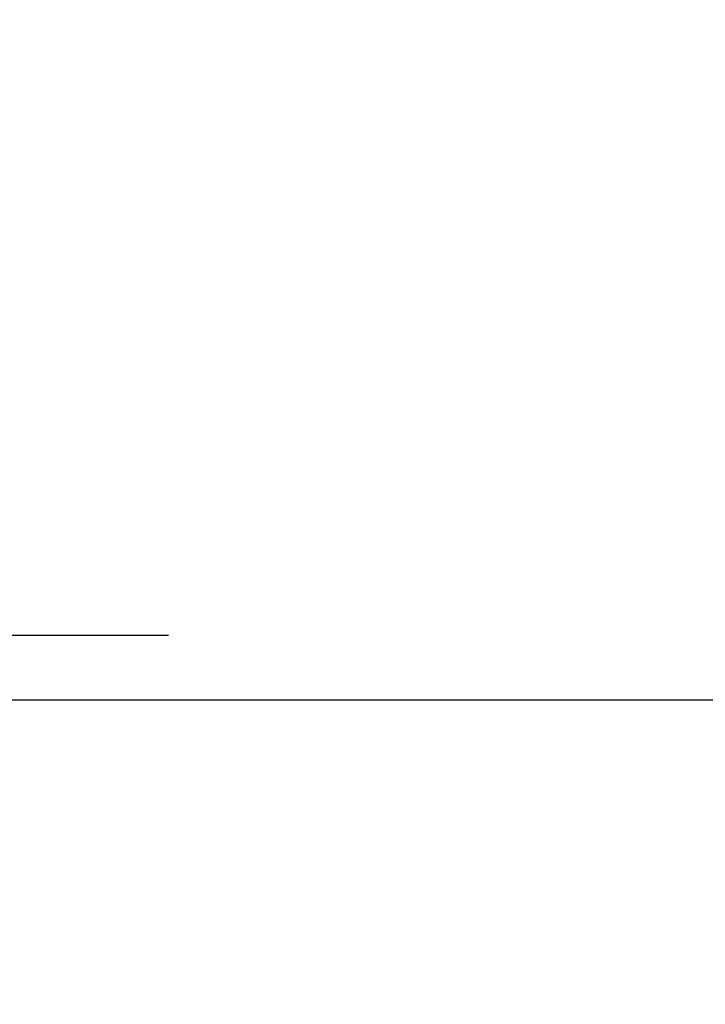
# Model space of a CAD drawing. Header units: inches. Extents: x 170 to 312, y 215 to 248.
# Tile 383 of 529: x 251.104 to 251.418, y 238.016 to 238.467. Entities that reach past the tile are written whole.
import ezdxf

# ---------------------------------------------------------------- set-up
doc = ezdxf.new("R2010")
doc.units = ezdxf.units.IN
doc.header["$LTSCALE"] = 0.25
doc.header["$MEASUREMENT"] = 0
doc.layers.add('ANNOTATIONS', color=1, linetype='Continuous')
doc.styles.add('ARIAL', font='arial.ttf', dxfattribs={"height": 0.09375})
doc.dimstyles.new('STANDARD$0', dxfattribs={"dimtxt": 0.09375, "dimasz": 0.09375, "dimexe": 0.03125, "dimexo": 0.046875, "dimgap": 0.09, "dimtad": 0, "dimtih": 1, "dimtoh": 1, "dimdec": 4, "dimzin": 0, "dimdsep": 46, "dimtxsty": 'ARIAL', "dimcen": 0.09, "dimadec": 0, "dimazin": 0, "dimtfac": 1, "dimtdec": 4, "dimtofl": 0, "dimtmove": 0, "dimatfit": 1, "dimfxl": 1, "dimtolj": 1, "dimtzin": 0, "dimarcsym": 0})

# ---------------------------------------------------------------- blocks, each defined once
blk = doc.blocks.new('*D81')
at = {"layer": 'ANNOTATIONS', "color": 0, "lineweight": -2, "transparency": 16777216}
for p, q in [((250.9847, 238.42056), (250.9847, 238.15412)), ((250.61702, 238.4191), (250.61702, 238.15412)), ((250.52327, 238.18537), (250.42952, 238.18537)), ((251.07845, 238.18537), (251.1722, 238.18537))]:
    blk.add_line(p, q, dxfattribs=at)
at = {"layer": 'ANNOTATIONS', "color": 0, "transparency": 16777216}
for points in [[(250.52327, 238.20099), (250.52327, 238.16974), (250.61702, 238.18537)], [(251.07845, 238.20099), (251.07845, 238.16974), (250.9847, 238.18537)]]:
    blk.add_solid(points, dxfattribs=at)
at = {"layer": 'defpoints', "color": 0, "transparency": 16777216}
for p in [(250.61702, 238.46598), (250.9847, 238.46743), (250.9847, 238.18537)]:
    blk.add_point(p, dxfattribs=at)
at = {"layer": 'ANNOTATIONS', "color": 0, "transparency": 16777216, "insert": (250.17642, 238.18537), "char_height": 0.09375, "attachment_point": 5, "style": 'ARIAL'}
blk.add_mtext('\\A1;5 1/4"', dxfattribs=at)
blk = doc.blocks.new('*D94')
at = {"layer": 'ANNOTATIONS', "color": 0, "lineweight": -2, "transparency": 16777216}
for p, q in [((250.98447, 238.38695), (250.9845, 238.12444)), ((255.98493, 238.38753), (255.98496, 238.12502)), ((251.07825, 238.1557), (252.86839, 238.15591)), ((255.8912, 238.15626), (254.10106, 238.15605))]:
    blk.add_line(p, q, dxfattribs=at)
at = {"layer": 'ANNOTATIONS', "color": 0, "transparency": 16777216}
for points in [[(251.07825, 238.17132), (251.07825, 238.14007), (250.9845, 238.15569)], [(255.8912, 238.17188), (255.89121, 238.14063), (255.98495, 238.15627)]]:
    blk.add_solid(points, dxfattribs=at)
at = {"layer": 'defpoints', "color": 0, "transparency": 16777216}
for p in [(250.98447, 238.43383), (255.98492, 238.43441), (255.98495, 238.15627)]:
    blk.add_point(p, dxfattribs=at)
at = {"layer": 'ANNOTATIONS', "color": 0, "transparency": 16777216, "insert": (253.48473, 238.15598), "char_height": 0.09375, "attachment_point": 5, "style": 'ARIAL'}
blk.add_mtext('\\A1;OPENING WIDTH', dxfattribs=at)

msp = doc.modelspace()

# ---------------------------------------------------------------- dimensions: what is measured, and where the dimension line sits
at = {"layer": 'ANNOTATIONS'}
dim = msp.add_linear_dim(base=(250.9847, 238.18537), p1=(250.61702, 238.46598), p2=(250.9847, 238.46743), text='5 1/4"', dimstyle='STANDARD$0', dxfattribs=at)
dim.commit()
dim.dimension.update_dxf_attribs({"geometry": '*D81', "text_midpoint": (250.17642, 238.18537), "dimtype": 160})
dim = msp.add_aligned_dim(p1=(250.98447, 238.43383), p2=(255.98492, 238.43441), distance=-0.27814, text='OPENING WIDTH', dimstyle='STANDARD$0', dxfattribs=at)
dim.commit()
dim.dimension.update_dxf_attribs({"geometry": '*D94', "text_midpoint": (253.48473, 238.15598)})

doc.saveas('drawing.dxf')
